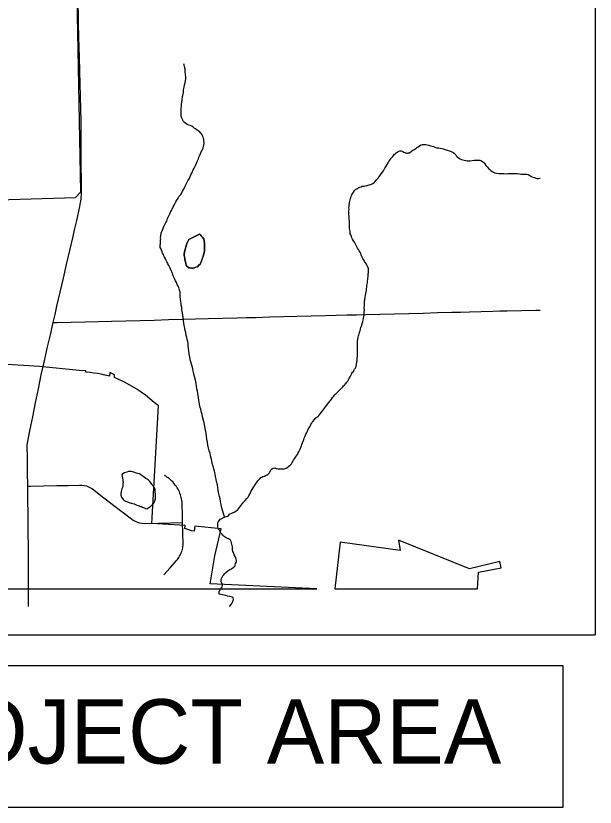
# Model space of a CAD drawing. Extents: x -11.4 to 84.1, y 11.1 to 59.
# Drawn here: x 31.906 to 33.165, y 40.174 to 41.894 of the extents above; entities that cross this region are included whole.
import ezdxf

# ---------------------------------------------------------------- set-up
doc = ezdxf.new("R2010")
doc.units = 0
for name, color, linetype in [('GM_X_Corporation', 7, 'Continuous'), ('GM_X_County_Road', 7, 'Continuous'), ('GM_X_Minor_Lake', 7, 'Continuous'), ('GM_X_Minor_River', 7, 'Continuous'), ('GM_X_Rail_Line', 7, 'Continuous'), ('GM_X_Township_Road', 7, 'Continuous'), ('SH_Data', 7, 'Continuous'), ('SH_Text', 7, 'Continuous')]:
    doc.layers.add(name, color=color, linetype=linetype)

msp = doc.modelspace()

# ---------------------------------------------------------------- linework, layer by layer
at = {"layer": 'GM_X_Corporation'}
for p, q in [((30.2983, 40.6483), (32.5599, 40.6483)), ((32.5989, 40.6483), (32.9095, 40.6483))]:
    msp.add_line(p, q, dxfattribs=at)
for points in [[(32.5599, 40.6483), (32.3284, 40.6593), (32.3384, 40.7205), (32.352, 40.7792), (32.2946, 40.7848), (32.2935, 40.774), (32.2876, 40.7746), (32.2819, 40.7767), (32.2731, 40.7795), (32.2737, 40.7863), (32.2012, 40.7907), (32.2161, 41.0465), (32.2066, 41.0538), (32.1877, 41.0698), (32.1687, 41.083), (32.1417, 41.0976), (32.1201, 41.1078), (32.1204, 41.1139), (32.1158, 41.1162), (32.1099, 41.1187), (32.1095, 41.1109), (32.1062, 41.1117), (32.0993, 41.1134), (32.0911, 41.1151), (32.0832, 41.1165), (32.0755, 41.1177), (32.067, 41.1188), (32.058, 41.1197), (32.0582, 41.1226), (32.0437, 41.1235), (31.9571, 41.132), (31.8626, 41.1378)], [(32.9095, 40.6483), (32.9114, 40.6846), (32.9609, 40.6942), (32.9579, 40.7081), (32.892, 40.6921), (32.7375, 40.7541), (32.7416, 40.7318), (32.611, 40.75), (32.5989, 40.6483)]]:
    msp.add_lwpolyline(points, dxfattribs=at)
at = {"layer": 'GM_X_County_Road'}
msp.add_line((32.0469, 41.4914), (32.0476, 41.4962), dxfattribs=at)
for points in [[(32.0476, 41.4962), (32.0482, 41.5092), (32.0483, 41.5224), (32.0484, 41.5371), (32.0481, 41.5682), (32.048, 41.5853), (32.0479, 41.6023), (32.0478, 41.6334), (32.0477, 41.649), (32.0476, 41.6645), (32.0471, 41.6915), (32.0466, 41.7185), (32.0457, 41.7461), (32.0448, 41.7737), (32.044, 41.8047), (32.0434, 41.8258), (32.0428, 41.8468), (32.0421, 41.8779), (32.0416, 41.8971), (32.0411, 41.9164), (32.0404, 41.9474), (32.0399, 41.9724), (32.0393, 41.9973), (32.0389, 42.0224)], [(31.9336, 40.6103), (31.9336, 40.6151), (31.9335, 40.6462), (31.9335, 40.6772), (31.933, 40.7475), (31.9328, 40.7642), (31.9326, 40.7809), (31.9322, 40.8119), (31.9319, 40.8417), (31.9315, 40.8715), (31.9311, 40.9025), (31.9308, 40.932), (31.9304, 40.9616), (31.9365, 40.992), (31.9427, 41.0225), (31.9488, 41.0529), (31.9549, 41.0834), (31.958, 41.0988), (31.9611, 41.1141), (31.968, 41.1444), (31.9749, 41.1747), (31.9809, 41.201), (31.9868, 41.2273), (31.991, 41.2453), (31.9951, 41.2633), (32.0021, 41.2935), (32.0092, 41.3238), (32.0162, 41.354), (32.0232, 41.3843), (32.0303, 41.4146), (32.0343, 41.4319), (32.0384, 41.4492), (32.0449, 41.4794), (32.0465, 41.4885), (32.0469, 41.4914)]]:
    msp.add_lwpolyline(points, dxfattribs=at)
at = {"layer": 'GM_X_Minor_Lake'}
for points in [[(32.3053, 41.4194), (32.2817, 41.4079), (32.2799, 41.404), (32.2792, 41.4021), (32.2777, 41.3991), (32.277, 41.3972), (32.2763, 41.3945), (32.2752, 41.3918), (32.2744, 41.3891), (32.2737, 41.3865), (32.273, 41.3838), (32.2723, 41.3807), (32.272, 41.3765), (32.272, 41.3735), (32.2725, 41.3705), (32.2729, 41.3671), (32.2733, 41.364), (32.2741, 41.3614), (32.2749, 41.3595), (32.2754, 41.3568), (32.2754, 41.3545), (32.2758, 41.3526), (32.2766, 41.3508), (32.2816, 41.3467), (32.2843, 41.3463), (32.2873, 41.346), (32.2907, 41.346), (32.2938, 41.3465), (32.2972, 41.3477)], [(32.3053, 41.4194), (32.3055, 41.4193), (32.3074, 41.4182), (32.3089, 41.4163), (32.3116, 41.4133), (32.3132, 41.4107), (32.3144, 41.4084), (32.3152, 41.4061), (32.3152, 41.4035), (32.3156, 41.4008), (32.3157, 41.3978), (32.3161, 41.394), (32.3158, 41.3906), (32.3159, 41.3868), (32.3156, 41.3833), (32.3153, 41.3792), (32.3138, 41.3749), (32.3127, 41.3711), (32.3116, 41.3681), (32.3109, 41.3654), (32.3102, 41.3635), (32.3095, 41.3612), (32.3087, 41.3593), (32.3076, 41.357), (32.3062, 41.3547), (32.3036, 41.352), (32.3006, 41.3489), (32.2972, 41.3477), (32.2938, 41.3465), (32.2907, 41.346), (32.2873, 41.346), (32.2843, 41.3463), (32.2816, 41.3467), (32.2766, 41.3508), (32.2758, 41.3526), (32.2754, 41.3545), (32.2754, 41.3568), (32.2749, 41.3595), (32.2741, 41.3614), (32.2733, 41.364), (32.2729, 41.3671), (32.2725, 41.3705), (32.272, 41.3735), (32.272, 41.3765), (32.2723, 41.3807), (32.273, 41.3838), (32.2737, 41.3865), (32.2744, 41.3891), (32.2752, 41.3918), (32.2763, 41.3945), (32.277, 41.3972), (32.2777, 41.3991), (32.2792, 41.4021), (32.2799, 41.404), (32.2817, 41.4079), (32.3053, 41.4194)], [(32.2972, 41.3477), (32.3006, 41.3489), (32.3036, 41.352), (32.3062, 41.3547), (32.3076, 41.357), (32.3087, 41.3593), (32.3095, 41.3612), (32.3102, 41.3635), (32.3109, 41.3654), (32.3116, 41.3681), (32.3127, 41.3711), (32.3138, 41.3749), (32.3153, 41.3792), (32.3156, 41.3833), (32.3159, 41.3868), (32.3158, 41.3906), (32.3161, 41.394), (32.3157, 41.3978), (32.3156, 41.4008), (32.3152, 41.4035), (32.3152, 41.4061), (32.3144, 41.4084), (32.3132, 41.4107), (32.3116, 41.4133), (32.3089, 41.4163), (32.3074, 41.4182), (32.3055, 41.4193), (32.3053, 41.4194)], [(32.138, 40.8729), (32.138, 40.8728), (32.1373, 40.869), (32.1362, 40.8659), (32.1355, 40.8629), (32.1348, 40.8602), (32.1345, 40.8583), (32.1341, 40.856), (32.1338, 40.8522), (32.1346, 40.8499), (32.1358, 40.8477), (32.1373, 40.845), (32.1393, 40.8428), (32.1416, 40.8409), (32.1439, 40.839), (32.1542, 40.8358), (32.1569, 40.8351), (32.1595, 40.8344), (32.163, 40.8333), (32.1657, 40.8318), (32.1687, 40.8303), (32.1714, 40.8296), (32.1741, 40.8289), (32.1764, 40.8278), (32.1787, 40.8275), (32.1809, 40.8263), (32.1848, 40.8249), (32.1894, 40.8227), (32.192, 40.8235), (32.195, 40.8251), (32.1973, 40.827), (32.1995, 40.8286), (32.2014, 40.8305), (32.2033, 40.832), (32.2051, 40.834), (32.2066, 40.8363), (32.2073, 40.8382), (32.2081, 40.8401), (32.2088, 40.842), (32.2091, 40.8443), (32.2095, 40.8466), (32.2094, 40.8492), (32.2094, 40.8511), (32.2094, 40.8534), (32.209, 40.8553), (32.2089, 40.8572), (32.2089, 40.8595), (32.2085, 40.8618), (32.2084, 40.8644), (32.2076, 40.8667), (32.206, 40.8705), (32.2037, 40.8724), (32.2018, 40.8757), (32.1994, 40.8787), (32.1975, 40.8814), (32.1956, 40.8836), (32.1936, 40.8855), (32.1913, 40.887), (32.1886, 40.8885), (32.1856, 40.8903), (32.1829, 40.8925), (32.1802, 40.8944), (32.1744, 40.8985), (32.1706, 40.8992), (32.166, 40.9006), (32.1622, 40.9021), (32.1595, 40.9028), (32.1565, 40.9035), (32.1534, 40.9038), (32.1508, 40.9034), (32.147, 40.9026), (32.1421, 40.9006), (32.1361, 40.8971)], [(32.1361, 40.8971), (32.1382, 40.8857), (32.1386, 40.8827), (32.139, 40.8804), (32.1387, 40.8766), (32.138, 40.8729)]]:
    msp.add_lwpolyline(points, dxfattribs=at)
at = {"layer": 'GM_X_Minor_River'}
for points in [[(32.2783, 41.658), (32.2752, 41.6603), (32.2725, 41.6625), (32.2702, 41.6647), (32.2686, 41.6674), (32.2671, 41.6704), (32.2659, 41.6742), (32.2654, 41.6764), (32.265, 41.6783), (32.265, 41.6818), (32.2649, 41.6852), (32.2652, 41.689), (32.2655, 41.6928), (32.2659, 41.697), (32.2662, 41.7015), (32.2668, 41.7065), (32.2675, 41.7115), (32.2681, 41.7187), (32.2696, 41.724), (32.2703, 41.7286), (32.2706, 41.7332), (32.2716, 41.7389), (32.2727, 41.7439), (32.2737, 41.7488), (32.2744, 41.7534), (32.2751, 41.7576), (32.275, 41.7602), (32.2745, 41.7678), (32.2741, 41.7713), (32.274, 41.7751), (32.2736, 41.7781), (32.2732, 41.7807), (32.2728, 41.7826), (32.272, 41.7857), (32.2715, 41.7879), (32.2711, 41.7895)], [(32.2351, 41.3573), (32.2339, 41.3592), (32.2327, 41.3622), (32.2312, 41.366), (32.2292, 41.3694), (32.2276, 41.3724), (32.2264, 41.3754), (32.2249, 41.3784), (32.2237, 41.3815), (32.2225, 41.3849), (32.2213, 41.3883), (32.2197, 41.3905), (32.2193, 41.3928), (32.2193, 41.3947), (32.2196, 41.3966), (32.22, 41.3989), (32.2199, 41.4012), (32.2203, 41.4035), (32.2202, 41.4054), (32.2202, 41.4073), (32.2206, 41.4092), (32.2205, 41.4114), (32.2205, 41.4137), (32.2208, 41.4156), (32.2208, 41.4179), (32.2215, 41.4198), (32.2219, 41.4217), (32.2226, 41.424), (32.2237, 41.4267), (32.2273, 41.4366), (32.2299, 41.4409), (32.2321, 41.4451), (32.234, 41.4482), (32.235, 41.4508), (32.2358, 41.4535), (32.2369, 41.4562), (32.2383, 41.4596), (32.2402, 41.4635), (32.242, 41.4673), (32.2438, 41.4708), (32.2453, 41.4742), (32.2479, 41.4788), (32.2497, 41.4823), (32.2516, 41.4857), (32.2534, 41.4899), (32.256, 41.4938), (32.2586, 41.498), (32.2611, 41.5022), (32.2641, 41.5057), (32.2664, 41.5092), (32.2682, 41.513), (32.2708, 41.5172), (32.273, 41.5226), (32.2756, 41.5268), (32.2778, 41.5314), (32.28, 41.5356), (32.2822, 41.5402), (32.2844, 41.5448), (32.2862, 41.5486), (32.288, 41.5521), (32.2899, 41.5555), (32.2913, 41.5594), (32.2932, 41.5628), (32.295, 41.5663), (32.2969, 41.5701), (32.2983, 41.5736), (32.2998, 41.5774), (32.3012, 41.5804), (32.3027, 41.5835), (32.3038, 41.587), (32.3053, 41.5896), (32.3063, 41.5927), (32.3074, 41.595), (32.3085, 41.5984), (32.31, 41.6011), (32.3115, 41.6034), (32.3122, 41.6053), (32.3129, 41.6076), (32.314, 41.6099), (32.3151, 41.6168), (32.315, 41.6191), (32.3146, 41.6214), (32.3146, 41.6236), (32.3141, 41.6259), (32.3137, 41.6278), (32.3129, 41.6301), (32.3125, 41.632), (32.3117, 41.6339), (32.3106, 41.6357), (32.3094, 41.6376), (32.3082, 41.6395), (32.3051, 41.6425), (32.3024, 41.644), (32.2998, 41.6454), (32.2963, 41.6488), (32.2932, 41.6503), (32.2913, 41.6521), (32.2882, 41.654), (32.2848, 41.6555), (32.2817, 41.6566), (32.2783, 41.658)], [(32.6924, 41.5405), (32.6972, 41.5463), (32.7002, 41.5505), (32.7028, 41.5543), (32.705, 41.5574), (32.7065, 41.5601), (32.7079, 41.5632), (32.7098, 41.5659), (32.715, 41.5747), (32.7164, 41.5778), (32.7187, 41.5808), (32.7205, 41.5828), (32.722, 41.5847), (32.7235, 41.5866), (32.725, 41.5885), (32.7276, 41.5916), (32.7291, 41.5935), (32.7309, 41.5951), (32.7328, 41.5966), (32.7347, 41.5982), (32.7366, 41.599), (32.7403, 41.6006), (32.7438, 41.6006), (32.7472, 41.5992), (32.7495, 41.5981), (32.7514, 41.597), (32.7541, 41.5959), (32.7564, 41.5959), (32.759, 41.5963), (32.7617, 41.5967), (32.7662, 41.6002), (32.7699, 41.6026), (32.7722, 41.6038), (32.776, 41.6065), (32.7778, 41.608), (32.7801, 41.6096), (32.7831, 41.6115), (32.7872, 41.6135), (32.7899, 41.6143), (32.7921, 41.6147), (32.7944, 41.6148), (32.7971, 41.6148), (32.8001, 41.6141), (32.8036, 41.613), (32.807, 41.6116), (32.8104, 41.6109), (32.8135, 41.6098), (32.8169, 41.6087), (32.8208, 41.6076), (32.8253, 41.6069), (32.8345, 41.6048), (32.8371, 41.6041), (32.8406, 41.603), (32.8444, 41.6019), (32.8478, 41.6008), (32.8509, 41.5997), (32.8539, 41.5986), (32.8566, 41.5968), (32.8593, 41.5949), (32.862, 41.5919), (32.8632, 41.59), (32.8651, 41.5878), (32.8682, 41.5856), (32.8717, 41.5837), (32.8747, 41.5822), (32.8778, 41.5812), (32.8808, 41.5804), (32.8839, 41.5794), (32.8873, 41.579), (32.893, 41.5791), (32.8979, 41.5796), (32.9025, 41.5804), (32.9063, 41.5805), (32.9097, 41.5805), (32.9124, 41.5806), (32.9146, 41.5802), (32.9169, 41.5799), (32.9204, 41.5777), (32.9239, 41.5743), (32.9254, 41.5724), (32.9277, 41.569), (32.9293, 41.5672), (32.9312, 41.5649), (32.9336, 41.5627), (32.9359, 41.5601), (32.9386, 41.5578), (32.9413, 41.556), (32.9439, 41.5545), (32.947, 41.553), (32.9516, 41.5523), (32.9558, 41.5516), (32.9607, 41.5517), (32.9668, 41.5514), (32.9717, 41.5511), (32.9759, 41.5512), (32.9797, 41.5513), (32.9915, 41.5515), (32.9957, 41.5515), (33.0006, 41.5505), (33.004, 41.5501), (33.0075, 41.5498)], [(33.0075, 41.5498), (33.0109, 41.5499), (33.0143, 41.5499), (33.0169, 41.55), (33.0196, 41.5493), (33.0235, 41.547), (33.0265, 41.5452), (33.0296, 41.5437), (33.0334, 41.5426), (33.0365, 41.5416), (33.0391, 41.5408), (33.0422, 41.5409), (33.0452, 41.5413), (33.0454, 41.5414)], [(32.6625, 41.2404), (32.6628, 41.2445), (32.6631, 41.2491), (32.6634, 41.2541), (32.6633, 41.2594), (32.6636, 41.2651), (32.6638, 41.2723), (32.6645, 41.2776), (32.6655, 41.2826), (32.6662, 41.2868), (32.6666, 41.2906), (32.6672, 41.2944), (32.6679, 41.2982), (32.6689, 41.3078), (32.6696, 41.3108), (32.67, 41.3139), (32.6706, 41.3181), (32.671, 41.3211), (32.6713, 41.3242), (32.6716, 41.3272), (32.6716, 41.3306), (32.6719, 41.3333), (32.6723, 41.3352), (32.6722, 41.3375), (32.6726, 41.3394), (32.6725, 41.3432), (32.6721, 41.3458), (32.6709, 41.3481), (32.6697, 41.3507), (32.6685, 41.3526), (32.6678, 41.3545), (32.6658, 41.3571), (32.6639, 41.3602), (32.6627, 41.362), (32.6615, 41.3643), (32.6603, 41.3666), (32.6588, 41.3696), (32.6576, 41.3722), (32.6568, 41.3749), (32.6556, 41.3775), (32.654, 41.3805), (32.6525, 41.3835), (32.6505, 41.3862), (32.6489, 41.3892), (32.6474, 41.3922), (32.6458, 41.3952), (32.6439, 41.3982), (32.6419, 41.402), (32.6396, 41.405), (32.638, 41.4084), (32.6364, 41.4118), (32.6352, 41.4148), (32.634, 41.4178), (32.6328, 41.4205), (32.6324, 41.4231), (32.6324, 41.4262), (32.6319, 41.4288), (32.6315, 41.4307), (32.6311, 41.4326), (32.6311, 41.436), (32.6313, 41.4452), (32.6309, 41.4482), (32.6304, 41.4516), (32.6304, 41.4547), (32.6303, 41.4585), (32.6299, 41.4623), (32.6298, 41.4657), (32.6297, 41.4695), (32.6301, 41.4737), (32.63, 41.4767), (32.6303, 41.4798), (32.6307, 41.4828), (32.631, 41.4859), (32.6313, 41.4885), (32.6317, 41.4912), (32.6324, 41.4942), (32.6335, 41.4969), (32.6342, 41.4996), (32.6349, 41.5023), (32.6364, 41.505), (32.6382, 41.5088), (32.6401, 41.5111), (32.6423, 41.5142), (32.6441, 41.5165), (32.6468, 41.5184), (32.649, 41.5196), (32.6513, 41.5212), (32.6536, 41.522), (32.6562, 41.5228), (32.6588, 41.5236), (32.663, 41.524), (32.666, 41.5245), (32.6694, 41.5253), (32.6736, 41.5265), (32.6766, 41.5273), (32.6789, 41.5285), (32.6819, 41.53), (32.6845, 41.5316), (32.6872, 41.5339), (32.6894, 41.537), (32.6924, 41.5405)], [(32.3594, 40.8049), (32.3526, 40.8269), (32.3522, 40.8311), (32.3513, 40.8348), (32.3505, 40.8394), (32.3497, 40.8443), (32.3484, 40.8492), (32.3468, 40.8553), (32.3459, 40.8625), (32.3451, 40.8693), (32.3438, 40.875), (32.3422, 40.8818), (32.341, 40.8871), (32.3401, 40.8925), (32.3389, 40.8985), (32.3373, 40.9042), (32.336, 40.9095), (32.3344, 40.9156), (32.3328, 40.9212), (32.3319, 40.9273), (32.3307, 40.9326), (32.3291, 40.9375), (32.3279, 40.9436), (32.3263, 40.9485), (32.3247, 40.9546), (32.3234, 40.961), (32.3225, 40.9675), (32.3213, 40.9743), (32.32, 40.9807), (32.3192, 40.9872), (32.3183, 40.9933), (32.315, 41.0095), (32.3133, 41.0175), (32.3117, 41.0224), (32.3105, 41.0273), (32.3093, 41.0319), (32.3085, 41.0357), (32.3077, 41.0395), (32.3068, 41.0425), (32.306, 41.0463), (32.3052, 41.0501), (32.3044, 41.0542), (32.3039, 41.0588), (32.3031, 41.0645), (32.3022, 41.0687), (32.3014, 41.0736), (32.3005, 41.0785), (32.2993, 41.0834), (32.2985, 41.0891), (32.2976, 41.0952), (32.296, 41.1024), (32.2943, 41.11), (32.2923, 41.1183), (32.2902, 41.1266), (32.2886, 41.1346), (32.2858, 41.1444), (32.2841, 41.152), (32.2829, 41.1592), (32.282, 41.1657), (32.2811, 41.1714), (32.2807, 41.1763), (32.2802, 41.1812), (32.2794, 41.1862), (32.2782, 41.1903), (32.2773, 41.1949), (32.2761, 41.1994), (32.2752, 41.2055), (32.2737, 41.21), (32.2728, 41.2153), (32.2719, 41.221), (32.2711, 41.2263), (32.2702, 41.232), (32.2694, 41.2381), (32.2685, 41.2438), (32.2681, 41.2483), (32.2676, 41.2525), (32.2668, 41.2563), (32.2664, 41.2601), (32.2655, 41.2654), (32.2651, 41.2692), (32.2646, 41.273), (32.2633, 41.2836), (32.2632, 41.287), (32.2632, 41.2905), (32.2628, 41.2935), (32.2623, 41.2958), (32.2619, 41.2977), (32.2611, 41.3007), (32.2599, 41.3037), (32.2584, 41.3067), (32.2568, 41.3101), (32.2548, 41.3143), (32.2525, 41.318), (32.2505, 41.323), (32.2481, 41.329), (32.2457, 41.3362), (32.2429, 41.3422), (32.2402, 41.3471), (32.2382, 41.3513), (32.2363, 41.355), (32.2351, 41.3573)], [(32.5082, 40.9253), (32.5097, 40.9283), (32.5115, 40.9314), (32.5137, 40.9349), (32.516, 40.9379), (32.5178, 40.941), (32.5197, 40.9441), (32.5211, 40.9468), (32.5226, 40.9494), (32.5241, 40.9525), (32.5256, 40.9556), (32.527, 40.9594), (32.5277, 40.9625), (32.5288, 40.9659), (32.5303, 40.9697), (32.5317, 40.9728), (32.5328, 40.9762), (32.5339, 40.9793), (32.5354, 40.9824), (32.5365, 40.985), (32.5383, 40.9885), (32.5401, 40.9916), (32.5416, 40.9954), (32.5438, 40.9985), (32.5449, 41.0008), (32.5464, 41.0035), (32.5471, 41.0057), (32.5482, 41.008), (32.5493, 41.01), (32.5516, 41.0127), (32.5549, 41.0169), (32.5583, 41.02), (32.5628, 41.0235), (32.5654, 41.0262), (32.5676, 41.0293), (32.5702, 41.0324), (32.5728, 41.0354), (32.5754, 41.0393), (32.5858, 41.0532), (32.5896, 41.0578), (32.5922, 41.0612), (32.594, 41.0647), (32.5966, 41.067), (32.5992, 41.0701), (32.6018, 41.0732), (32.6041, 41.0751), (32.6067, 41.0778), (32.6093, 41.0805), (32.6115, 41.0829), (32.6145, 41.0859), (32.6164, 41.0879), (32.6183, 41.0898), (32.6205, 41.0917), (32.6227, 41.0941), (32.6242, 41.096), (32.6257, 41.0979), (32.6272, 41.1002), (32.6287, 41.1029), (32.6305, 41.1064), (32.6324, 41.1094), (32.6338, 41.1125), (32.6353, 41.1152), (32.6364, 41.1171), (32.6375, 41.1194), (32.6398, 41.121), (32.6405, 41.1229), (32.6423, 41.1259), (32.6435, 41.1279), (32.6449, 41.1302), (32.6457, 41.1321), (32.646, 41.134), (32.6464, 41.1359), (32.6467, 41.1386), (32.647, 41.1409), (32.6474, 41.1428), (32.6477, 41.145), (32.6477, 41.1481), (32.648, 41.1511), (32.6483, 41.1542), (32.6487, 41.1572), (32.6486, 41.161), (32.6485, 41.1648), (32.6485, 41.1686), (32.6484, 41.174), (32.6487, 41.1785), (32.6486, 41.1831), (32.6489, 41.1873), (32.6496, 41.1915), (32.6503, 41.1953), (32.651, 41.1991), (32.6521, 41.2025), (32.6532, 41.2064), (32.6542, 41.2098), (32.6549, 41.2132), (32.656, 41.2167), (32.6578, 41.2216), (32.6589, 41.2255), (32.66, 41.2293), (32.6611, 41.2331), (32.6618, 41.2365), (32.6625, 41.2404)], [(32.3663, 40.6879), (32.3708, 40.6907), (32.3746, 40.6922), (32.3787, 40.6954), (32.381, 40.6969), (32.3825, 40.6988), (32.3828, 40.7011), (32.3835, 40.7038), (32.3847, 40.7057), (32.3854, 40.7076), (32.3853, 40.7103), (32.3849, 40.713), (32.3841, 40.7156), (32.3825, 40.719), (32.3806, 40.7228), (32.3794, 40.7262), (32.3778, 40.7296), (32.377, 40.7334), (32.3765, 40.7364), (32.3765, 40.7398), (32.3764, 40.7429), (32.374, 40.7516), (32.3724, 40.7542), (32.3701, 40.7561), (32.3682, 40.7572), (32.3659, 40.7583), (32.3629, 40.7597), (32.3606, 40.7608), (32.3586, 40.7627), (32.3559, 40.7653), (32.3536, 40.7683), (32.3509, 40.7713), (32.3497, 40.7732), (32.3489, 40.7751), (32.3478, 40.777), (32.3466, 40.7789), (32.3458, 40.7808), (32.345, 40.7834), (32.3449, 40.7861), (32.3449, 40.7887), (32.3449, 40.7914), (32.3456, 40.7941), (32.3467, 40.796), (32.35, 40.7998), (32.3523, 40.801), (32.3583, 40.8045), (32.3636, 40.8061), (32.367, 40.8066), (32.37, 40.8112), (32.3768, 40.814), (32.3817, 40.8163), (32.385, 40.8183), (32.3873, 40.8198), (32.394, 40.8283), (32.3962, 40.831), (32.3985, 40.8341), (32.4007, 40.8368), (32.404, 40.841), (32.4078, 40.8449), (32.4108, 40.848), (32.4126, 40.8511), (32.4141, 40.8541), (32.4159, 40.858), (32.4177, 40.8614), (32.4196, 40.8649), (32.4214, 40.8679), (32.4229, 40.8706), (32.4248, 40.8729), (32.4266, 40.8764), (32.4289, 40.8787), (32.4303, 40.8814), (32.4322, 40.8833), (32.4341, 40.8856), (32.4359, 40.8879), (32.4385, 40.8903), (32.4404, 40.8914), (32.4427, 40.8926), (32.4461, 40.8938), (32.4498, 40.8954), (32.4525, 40.8966), (32.4544, 40.8978), (32.4566, 40.9001), (32.4581, 40.9031), (32.4595, 40.9054), (32.4606, 40.9081), (32.4633, 40.9097), (32.4652, 40.9109), (32.4686, 40.9117), (32.472, 40.9102), (32.4754, 40.9095), (32.4777, 40.9092), (32.4804, 40.9092), (32.4891, 40.9097), (32.491, 40.9101), (32.4933, 40.9109), (32.497, 40.9133), (32.4993, 40.9152), (32.5019, 40.9175), (32.5049, 40.9203), (32.5067, 40.923), (32.5082, 40.9253)], [(32.3701, 40.6103), (32.3707, 40.6112), (32.3736, 40.6147), (32.3751, 40.617), (32.3766, 40.6196), (32.3784, 40.6231), (32.3788, 40.6261), (32.378, 40.6288), (32.3757, 40.6303), (32.3737, 40.631), (32.3718, 40.6317), (32.3699, 40.6321), (32.3661, 40.6328), (32.3623, 40.6339), (32.3585, 40.6346), (32.3551, 40.6353), (32.3516, 40.6364), (32.3478, 40.6374), (32.3478, 40.6393), (32.3481, 40.6424), (32.3496, 40.647), (32.3518, 40.6493), (32.3533, 40.6512), (32.354, 40.6531), (32.3544, 40.655), (32.3547, 40.6569), (32.3547, 40.6588), (32.3539, 40.6607), (32.3523, 40.6637), (32.3519, 40.6683), (32.3529, 40.6714), (32.3544, 40.674), (32.3559, 40.6767), (32.3577, 40.6794), (32.36, 40.6817), (32.3622, 40.6844), (32.3663, 40.6879)]]:
    msp.add_lwpolyline(points, dxfattribs=at)
at = {"layer": 'GM_X_Rail_Line'}
msp.add_lwpolyline([(26.7173, 41.5554), (27.053, 41.3716), (27.5535, 41.381), (28.6, 41.4108), (30.1582, 41.4518), (31.0724, 41.4705), (32.0351, 41.4994), (32.0472, 41.5115), (32.0379, 42.0121), (32.0463, 42.0224), (33.0454, 42.0406)], dxfattribs=at)
at = {"layer": 'GM_X_Township_Road'}
for points in [[(31.9868, 41.2273), (31.995, 41.2275), (32.0261, 41.2283), (32.0572, 41.2291), (32.0854, 41.2299), (32.1137, 41.2306), (32.1447, 41.2314), (32.1758, 41.2322), (32.2068, 41.233), (32.2379, 41.2338), (32.269, 41.2346), (32.2965, 41.2353), (32.3241, 41.2361), (32.3552, 41.2369), (32.3862, 41.2377), (32.4064, 41.2382), (32.4266, 41.2387), (32.4577, 41.2396), (32.4873, 41.2403), (32.517, 41.2411), (32.5481, 41.2419), (32.5791, 41.2427), (32.6024, 41.2433), (32.6257, 41.2439), (32.6463, 41.2445), (32.667, 41.245), (32.698, 41.2458), (32.7291, 41.2466), (32.7601, 41.2474), (32.7912, 41.2482), (32.8222, 41.2491), (32.8533, 41.2499), (32.8727, 41.2504), (32.892, 41.2509), (32.9173, 41.2515), (32.9426, 41.2522), (32.9583, 41.2526), (32.9741, 41.253), (33.0051, 41.2536), (33.0362, 41.2542), (33.0454, 41.2544)], [(32.2274, 40.6789), (32.2413, 40.6945), (32.2551, 40.7101), (32.2569, 40.7123), (32.2587, 40.7145), (32.2603, 40.7169), (32.2618, 40.7193), (32.2631, 40.7218), (32.2644, 40.7244), (32.2655, 40.727), (32.2665, 40.7297), (32.2673, 40.7324), (32.268, 40.7351), (32.2686, 40.7379), (32.269, 40.7407), (32.2693, 40.7435), (32.2695, 40.7464), (32.2689, 40.7696), (32.2684, 40.7928), (32.2679, 40.8118), (32.2675, 40.8307), (32.2674, 40.834), (32.267, 40.8372), (32.2666, 40.8405), (32.266, 40.8437), (32.2653, 40.8469), (32.2645, 40.8501), (32.2635, 40.8532), (32.2624, 40.8563), (32.2612, 40.8593), (32.2598, 40.8622), (32.2583, 40.8651), (32.2566, 40.868), (32.2549, 40.8708), (32.253, 40.8734), (32.251, 40.876), (32.249, 40.8786), (32.2468, 40.881), (32.2445, 40.8833), (32.242, 40.8855), (32.2396, 40.8877), (32.237, 40.8897), (32.2343, 40.8916), (32.2316, 40.8933), (32.2288, 40.895)], [(31.9315, 40.8715), (31.9372, 40.8716), (31.966, 40.8723), (31.9949, 40.873), (32.0196, 40.8736), (32.0443, 40.8742), (32.0492, 40.874), (32.0541, 40.8734), (32.059, 40.8722), (32.0636, 40.8705), (32.0681, 40.8684), (32.0723, 40.8658), (32.0969, 40.8468), (32.1216, 40.8279), (32.1392, 40.8143), (32.1569, 40.8007), (32.1609, 40.7979), (32.1653, 40.7955), (32.1699, 40.7936), (32.1746, 40.7922), (32.1795, 40.7913), (32.1844, 40.7909), (32.2155, 40.7916), (32.2419, 40.7922), (32.2684, 40.7928)]]:
    msp.add_lwpolyline(points, dxfattribs=at)
at = {"layer": 'SH_Data'}
for p in [(33.1653, 47.5483), (26.1653, 40.5483)]:
    msp.add_line(p, (33.1653, 40.5483), dxfattribs=at)
msp.add_lwpolyline([(31.4502, 40.174), (33.0954, 40.174), (33.0954, 40.4811), (31.4502, 40.4811)], close=True, dxfattribs=at)

# ---------------------------------------------------------------- texts
at = {"layer": 'SH_Text'}
msp.add_text('PROJECT AREA', height=0.14, dxfattribs=at).set_placement((31.5256, 40.2687))

doc.saveas('drawing.dxf')
